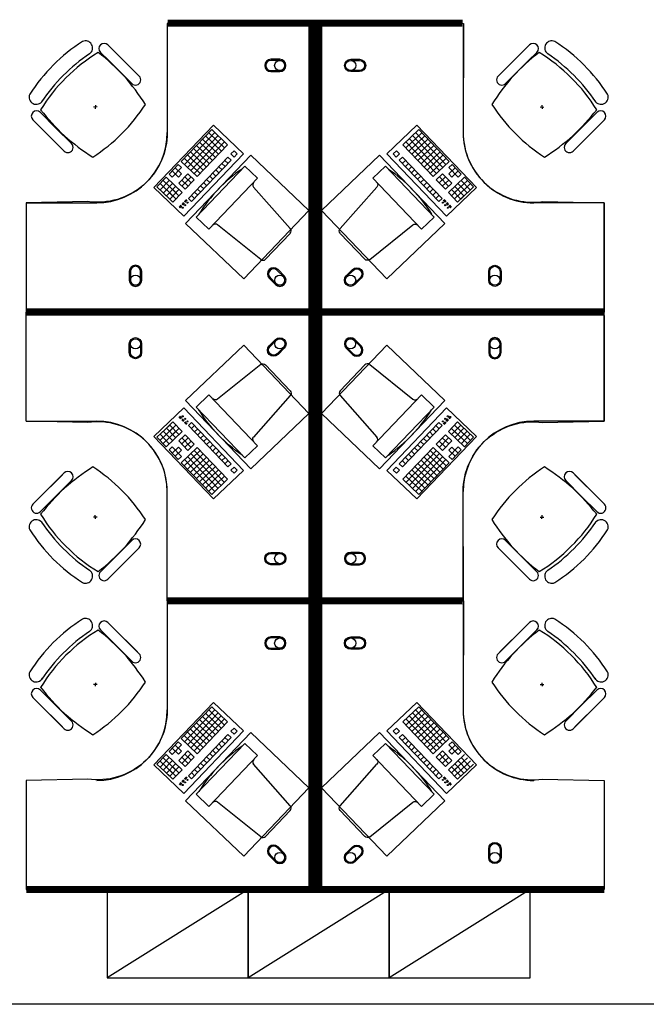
# Model space of a CAD drawing. Header units: millimetres. Extents: x -312551 to 250764, y -35891 to 59426.
# Tile 297 of 316: x 127524 to 131078, y 44009 to 49600. Entities that reach past the tile are written whole.
import ezdxf

# ---------------------------------------------------------------- set-up
doc = ezdxf.new("R2010")
doc.units = ezdxf.units.MM
doc.header["$LTSCALE"] = 2.5
for name, color, linetype in [('FO-00 - FURN$0$FURNITURE', 22, 'Continuous'), ('FO-00 - FURN$0$SP-01$0$FIT-OUT$0$FURNITURE', 22, 'Continuous'), ('NF-GRIDS', 252, 'Continuous')]:
    doc.layers.add(name, color=color, linetype=linetype)

# ---------------------------------------------------------------- blocks, each defined once
blk = doc.blocks.new('FO-00 - FURN$0$SP-01$0$FIT-OUT$0$PC')
at = {"layer": 'FO-00 - FURN$0$SP-01$0$FIT-OUT$0$FURNITURE', "linetype": 'Continuous'}
for p, q in [((241.8, -93.1), (98, -236.8)), ((268.8, -92), (509.4, -294.6)), ((96.9, -263.9), (299.5, -504.5))]:
    blk.add_line(p, q, dxfattribs=at)
blk.add_lwpolyline([(276, -553.9), (346.7, -624.6), (629.5, -341.8), (558.8, -271)], close=True, dxfattribs=at)
for centre, radius, start, end in [((255.9, -107.2), 20, 49.8991, 135), ((112.2, -251), 20, 135, 220.1009), ((522.3, -279.3), 20, 229.8991, 315), ((-109.9, 114.8), 864, 303.1779, 326.8221), ((284.2, -517.4), 20, 315, 40.1009)]:
    blk.add_arc(centre, radius, start, end, dxfattribs=at)
blk = doc.blocks.new('FO-00 - FURN$0$cab-800')
at = {"layer": 'FO-00 - FURN$0$FURNITURE', "color": 9}
blk.add_line((0, 0), (800, 500), dxfattribs=at)
at = {"layer": 'FO-00 - FURN$0$FURNITURE'}
blk.add_lwpolyline([(0, 0), (800, 0), (800, 500), (0, 500)], close=True, dxfattribs=at)
blk = doc.blocks.new('A$C460568ED')
at = {"layer": 'FO-00 - FURN$0$FURNITURE', "rotation": 177.6335556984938}
for p in [(820, 565.6), (1619.3, 532.6), (2418.6, 499.6)]:
    blk.add_blockref('FO-00 - FURN$0$cab-800', p, dxfattribs=at)

msp = doc.modelspace()

# ---------------------------------------------------------------- linework, layer by layer
at = {"layer": 'FO-00 - FURN$0$FURNITURE'}
for p, q in [((128360.5, 49560.5, 0), (128360.5, 48960.5, 0)), ((130039.5, 49560.5, 0), (130039.5, 48960.5, 0)), ((128024.1, 49457.3, 0), (128112.7, 49368.7, 0)), ((128191.6, 49289.8, 0), (128050.1, 49431.2, 0)), ((130247.5, 49289.8, 0), (130388.9, 49431.2, 0)), ((130414.9, 49457.3, 0), (130326.3, 49368.7, 0)), ((127920.1, 49406.9, 0), (127920.2, 49406.8, 0)), ((127981.7, 49414.8, 0), (128070.3, 49326.2, 0)), ((128149.1, 49247.4, 0), (128007.7, 49388.8, 0)), ((128201.3, 49280.1, 0), (128112.7, 49368.7, 0)), ((130237.7, 49280.1, 0), (130326.3, 49368.7, 0)), ((130289.9, 49247.4, 0), (130431.3, 49388.8, 0)), ((130457.4, 49414.8, 0), (130368.8, 49326.2, 0)), ((130518.9, 49406.9, 0), (130518.8, 49406.8, 0)), ((128158.9, 49237.6, 0), (128070.3, 49326.2, 0)), ((130280.2, 49237.6, 0), (130368.8, 49326.2, 0)), ((127962.6, 49105.4, 0), (127942.7, 49104.4, 0)), ((127953.2, 49114.9, 0), (127952.2, 49094.9, 0)), ((130476.4, 49105.4, 0), (130496.4, 49104.4, 0)), ((130485.9, 49114.9, 0), (130486.9, 49094.9, 0)), ((127640.7, 49073.9, 0), (127729.3, 48985.3, 0)), ((130798.3, 49073.9, 0), (130709.7, 48985.3, 0)), ((127598.3, 49031.5, 0), (127686.9, 48942.9, 0)), ((127765.8, 48864, 0), (127624.3, 49005.4, 0)), ((127817.9, 48896.7, 0), (127729.3, 48985.3, 0)), ((128284.6, 48647.2, 0), (128622.9, 49001.7, 0)), ((128612.9, 48976.8, 0), (128440.3, 48795.9, 0)), ((128612.9, 48976.8, 0), (128703.3, 48890.5, 0)), ((128612.9, 48976.8, 0), (128703.3, 48890.5, 0)), ((128612.9, 48976.8, 0), (128703.3, 48890.5, 0)), ((128622.9, 49001.7, 0), (128792.9, 48839.5, 0)), ((128622.9, 49001.7, 0), (128792.9, 48839.5, 0)), ((128622.9, 49001.7, 0), (128792.9, 48839.5, 0)), ((129777.1, 49001.7, 0), (129607.1, 48839.5, 0)), ((129777.1, 49001.7, 0), (129607.1, 48839.5, 0)), ((129777.1, 49001.7, 0), (129607.1, 48839.5, 0)), ((129787.2, 48976.8, 0), (129696.7, 48890.5, 0)), ((129787.2, 48976.8, 0), (129696.7, 48890.5, 0)), ((129787.2, 48976.8, 0), (129696.7, 48890.5, 0)), ((130115.4, 48647.2, 0), (129777.1, 49001.7, 0)), ((129787.2, 48976.8, 0), (129959.8, 48795.9, 0)), ((130621.1, 48896.7, 0), (130709.7, 48985.3, 0)), ((130673.3, 48864, 0), (130814.7, 49005.4, 0)), ((130840.7, 49031.5, 0), (130752.1, 48942.9, 0)), ((127775.5, 48854.3, 0), (127686.9, 48942.9, 0)), ((128630.9, 48959.5, 0), (128458.4, 48778.6, 0)), ((128649, 48942.2, 0), (128476.4, 48761.4, 0)), ((128667.1, 48925, 0), (128494.5, 48744.1, 0)), ((128561.1, 48922.5, 0), (128651.5, 48836.2, 0)), ((128578.3, 48940.6, 0), (128668.8, 48854.3, 0)), ((128595.6, 48958.7, 0), (128686, 48872.4, 0)), ((129804.4, 48958.7, 0), (129714, 48872.4, 0)), ((129821.7, 48940.6, 0), (129731.2, 48854.3, 0)), ((129732.9, 48925, 0), (129905.5, 48744.1, 0)), ((129838.9, 48922.5, 0), (129748.5, 48836.2, 0)), ((129751, 48942.2, 0), (129923.6, 48761.4, 0)), ((129769.1, 48959.5, 0), (129941.7, 48778.6, 0)), ((130663.5, 48854.3, 0), (130752.1, 48942.9, 0)), ((128509.3, 48868.2, 0), (128599.7, 48781.9, 0)), ((128685.2, 48907.7, 0), (128512.6, 48726.9, 0)), ((128526.6, 48886.3, 0), (128617, 48800, 0)), ((128703.3, 48890.5, 0), (128530.7, 48709.6, 0)), ((128543.8, 48904.4, 0), (128634.3, 48818.1, 0)), ((129696.7, 48890.5, 0), (129869.3, 48709.6, 0)), ((129714.8, 48907.7, 0), (129887.4, 48726.9, 0)), ((129856.2, 48904.4, 0), (129765.8, 48818.1, 0)), ((129873.5, 48886.3, 0), (129783, 48800, 0)), ((129890.7, 48868.2, 0), (129800.3, 48781.9, 0)), ((128792.9, 48839.5, 0), (128454.6, 48485, 0)), ((128457.5, 48814, 0), (128548, 48727.7, 0)), ((128474.8, 48832.1, 0), (128565.2, 48745.8, 0)), ((128704.9, 48819.8, 0), (128480.6, 48584.6, 0)), ((128492, 48850.1, 0), (128582.5, 48763.9, 0)), ((128704.9, 48819.8, 0), (128723, 48802.5, 0)), ((128739.5, 48855.9, 0), (128722.2, 48837.9, 0)), ((128722.2, 48837.9, 0), (128740.3, 48820.6, 0)), ((128739.5, 48855.9, 0), (128757.6, 48838.7, 0)), ((128739.5, 48855.9, 0), (128757.6, 48838.7, 0)), ((128739.5, 48855.9, 0), (128757.6, 48838.7, 0)), ((128757.6, 48838.7, 0), (128740.3, 48820.6, 0)), ((129607.1, 48839.5, 0), (129945.4, 48485, 0)), ((129660.6, 48855.9, 0), (129642.5, 48838.7, 0)), ((129660.6, 48855.9, 0), (129642.5, 48838.7, 0)), ((129660.6, 48855.9, 0), (129642.5, 48838.7, 0)), ((129642.5, 48838.7, 0), (129659.7, 48820.6, 0)), ((129677.8, 48837.9, 0), (129659.7, 48820.6, 0)), ((129660.6, 48855.9, 0), (129677.8, 48837.9, 0)), ((129695.1, 48819.8, 0), (129677, 48802.5, 0)), ((129695.1, 48819.8, 0), (129919.4, 48584.6, 0)), ((129908, 48850.1, 0), (129817.5, 48763.9, 0)), ((129925.2, 48832.1, 0), (129834.8, 48745.8, 0)), ((129942.5, 48814, 0), (129852.1, 48727.7, 0)), ((128423, 48777.8, 0), (128371.2, 48723.5, 0)), ((128441.1, 48760.5, 0), (128389.3, 48706.3, 0)), ((128405.7, 48759.7, 0), (128441.9, 48725.2, 0)), ((128423, 48777.8, 0), (128441.1, 48760.5, 0)), ((128440.3, 48795.9, 0), (128530.7, 48709.6, 0)), ((128723, 48802.5, 0), (128498.7, 48567.4, 0)), ((128653.2, 48765.5, 0), (128671.3, 48748.2, 0)), ((128670.4, 48783.6, 0), (128688.5, 48766.3, 0)), ((128687.7, 48801.7, 0), (128705.8, 48784.4, 0)), ((129677, 48802.5, 0), (129901.4, 48567.4, 0)), ((129712.3, 48801.7, 0), (129694.2, 48784.4, 0)), ((129729.6, 48783.6, 0), (129711.5, 48766.3, 0)), ((129746.8, 48765.5, 0), (129728.8, 48748.2, 0)), ((129959.8, 48795.9, 0), (129869.3, 48709.6, 0)), ((129994.3, 48759.7, 0), (129958.1, 48725.2, 0)), ((129977, 48777.8, 0), (129958.9, 48760.5, 0)), ((129958.9, 48760.5, 0), (130010.7, 48706.3, 0)), ((129977, 48777.8, 0), (130028.8, 48723.5, 0)), ((128354, 48705.5, 0), (128302.2, 48651.2, 0)), ((128354, 48705.5, 0), (128444.4, 48619.2, 0)), ((128371.2, 48723.5, 0), (128389.3, 48706.3, 0)), ((128388.5, 48741.6, 0), (128424.7, 48707.1, 0)), ((128441.9, 48725.2, 0), (128424.7, 48707.1, 0)), ((128477.3, 48726, 0), (128425.5, 48671.8, 0)), ((128495.4, 48708.8, 0), (128443.6, 48654.5, 0)), ((128460, 48707.9, 0), (128496.2, 48673.4, 0)), ((128477.3, 48726, 0), (128513.4, 48691.5, 0)), ((128601.4, 48711.2, 0), (128619.5, 48694, 0)), ((128618.6, 48729.3, 0), (128636.7, 48712.1, 0)), ((128635.9, 48747.4, 0), (128654, 48730.2, 0)), ((129764.1, 48747.4, 0), (129746, 48730.2, 0)), ((129781.4, 48729.3, 0), (129763.3, 48712.1, 0)), ((129798.6, 48711.2, 0), (129780.5, 48694, 0)), ((129922.8, 48726, 0), (129886.6, 48691.5, 0)), ((129940, 48707.9, 0), (129903.8, 48673.4, 0)), ((129904.7, 48708.8, 0), (129956.4, 48654.5, 0)), ((129922.8, 48726, 0), (129974.5, 48671.8, 0)), ((130046, 48705.5, 0), (129955.6, 48619.2, 0)), ((129958.1, 48725.2, 0), (129975.4, 48707.1, 0)), ((130011.5, 48741.6, 0), (129975.4, 48707.1, 0)), ((130028.8, 48723.5, 0), (130010.7, 48706.3, 0)), ((130046, 48705.5, 0), (130097.8, 48651.2, 0)), ((128454.6, 48485, 0), (128284.6, 48647.2, 0)), ((128302.2, 48651.2, 0), (128374.5, 48582.2, 0)), ((128319.5, 48669.3, 0), (128391.8, 48600.2, 0)), ((128372.1, 48688.2, 0), (128320.3, 48633.9, 0)), ((128336.7, 48687.4, 0), (128409.1, 48618.3, 0)), ((128390.1, 48670.9, 0), (128338.4, 48616.7, 0)), ((128408.2, 48653.7, 0), (128356.5, 48599.4, 0)), ((128408.2, 48653.7, 0), (128356.5, 48599.4, 0)), ((128425.5, 48671.8, 0), (128461.7, 48637.2, 0)), ((128442.7, 48689.9, 0), (128478.9, 48655.3, 0)), ((128513.4, 48691.5, 0), (128461.7, 48637.2, 0)), ((128549.6, 48657, 0), (128567.7, 48639.7, 0)), ((128566.9, 48675.1, 0), (128585, 48657.8, 0)), ((128584.1, 48693.2, 0), (128602.2, 48675.9, 0)), ((129815.9, 48693.2, 0), (129797.8, 48675.9, 0)), ((129833.1, 48675.1, 0), (129815.1, 48657.8, 0)), ((129850.4, 48657, 0), (129832.3, 48639.7, 0)), ((129886.6, 48691.5, 0), (129938.4, 48637.2, 0)), ((129957.3, 48689.9, 0), (129921.1, 48655.3, 0)), ((129974.5, 48671.8, 0), (129938.4, 48637.2, 0)), ((129945.4, 48485, 0), (130115.4, 48647.2, 0)), ((130063.3, 48687.4, 0), (129991, 48618.3, 0)), ((129991.8, 48653.7, 0), (130043.6, 48599.4, 0)), ((129991.8, 48653.7, 0), (130043.6, 48599.4, 0)), ((130080.6, 48669.3, 0), (130008.2, 48600.2, 0)), ((130009.9, 48670.9, 0), (130061.7, 48616.7, 0)), ((130097.8, 48651.2, 0), (130025.5, 48582.2, 0)), ((130028, 48688.2, 0), (130079.7, 48633.9, 0)), ((128356.5, 48599.4, 0), (128392.6, 48564.9, 0)), ((128373.7, 48617.5, 0), (128409.9, 48583, 0)), ((128426.3, 48636.4, 0), (128374.5, 48582.2, 0)), ((128426.3, 48636.4, 0), (128374.5, 48582.2, 0)), ((128391, 48635.6, 0), (128427.1, 48601.1, 0)), ((128444.4, 48619.2, 0), (128392.6, 48564.9, 0)), ((128497.8, 48602.7, 0), (128515.9, 48585.5, 0)), ((128515.1, 48620.8, 0), (128533.2, 48603.6, 0)), ((128532.4, 48638.9, 0), (128550.4, 48621.6, 0)), ((129867.7, 48638.9, 0), (129849.6, 48621.6, 0)), ((129884.9, 48620.8, 0), (129866.8, 48603.6, 0)), ((129902.2, 48602.7, 0), (129884.1, 48585.5, 0)), ((129955.6, 48619.2, 0), (130007.4, 48564.9, 0)), ((130009, 48635.6, 0), (129972.9, 48601.1, 0)), ((129973.7, 48636.4, 0), (130025.5, 48582.2, 0)), ((129973.7, 48636.4, 0), (130025.5, 48582.2, 0)), ((130026.3, 48617.5, 0), (129990.1, 48583, 0)), ((130043.6, 48599.4, 0), (130007.4, 48564.9, 0)), ((127560.5, 48560.5, 0), (127960.5, 48560.5, 0)), ((128438.3, 48546.6, 0), (128427.9, 48535.6, 0)), ((128439.8, 48545.2, 0), (128429.3, 48534.2, 0)), ((128441.2, 48543.8, 0), (128430.8, 48532.9, 0)), ((128442.7, 48542.4, 0), (128432.2, 48531.5, 0)), ((128452.9, 48561.9, 0), (128443.3, 48551.8, 0)), ((128454.4, 48560.5, 0), (128444.8, 48550.4, 0)), ((128455.8, 48559.1, 0), (128446.2, 48549, 0)), ((128457.3, 48557.7, 0), (128447.7, 48547.7, 0)), ((128468.9, 48578.9, 0), (128457.9, 48567.4, 0)), ((128470.4, 48577.6, 0), (128459.4, 48566, 0)), ((128471.8, 48576.2, 0), (128460.8, 48564.7, 0)), ((128473.3, 48574.8, 0), (128462.3, 48563.3, 0)), ((128480.6, 48584.6, 0), (128498.7, 48567.4, 0)), ((129919.4, 48584.6, 0), (129901.4, 48567.4, 0)), ((129926.7, 48574.8, 0), (129937.7, 48563.3, 0)), ((129928.2, 48576.2, 0), (129939.2, 48564.7, 0)), ((129929.6, 48577.6, 0), (129940.6, 48566, 0)), ((129931.1, 48578.9, 0), (129942.1, 48567.4, 0)), ((129942.7, 48557.7, 0), (129952.3, 48547.7, 0)), ((129944.2, 48559.1, 0), (129953.8, 48549, 0)), ((129945.6, 48560.5, 0), (129955.2, 48550.4, 0)), ((129947.1, 48561.9, 0), (129956.7, 48551.8, 0)), ((129957.3, 48542.4, 0), (129967.8, 48531.5, 0)), ((129958.8, 48543.8, 0), (129969.2, 48532.9, 0)), ((129960.2, 48545.2, 0), (129970.7, 48534.2, 0)), ((129961.7, 48546.6, 0), (129972.1, 48535.6, 0)), ((130839.5, 48560.5, 0), (130439.5, 48560.5, 0)), ((130839.5, 47960.5, 0), (130839.5, 48560.5, 0)), ((130839.5, 47920.5, 0), (130839.5, 47320.5, 0)), ((128454.6, 47395.9, 0), (128284.6, 47233.7, 0)), ((128792.9, 47041.4, 0), (128454.6, 47395.9, 0)), ((129607.1, 47041.4, 0), (129945.4, 47395.9, 0)), ((129945.4, 47395.9, 0), (130115.4, 47233.7, 0)), ((127560.4, 47320.5, 0), (127960.4, 47320.5, 0)), ((128356.4, 47281.5, 0), (128392.6, 47316, 0)), ((128444.4, 47261.8, 0), (128392.6, 47316, 0)), ((128438.3, 47334.4, 0), (128427.9, 47345.3, 0)), ((128439.8, 47335.7, 0), (128429.3, 47346.7, 0)), ((128441.2, 47337.1, 0), (128430.8, 47348.1, 0)), ((128442.7, 47338.5, 0), (128432.2, 47349.5, 0)), ((128452.9, 47319.1, 0), (128443.3, 47329.1, 0)), ((128454.4, 47320.5, 0), (128444.8, 47330.5, 0)), ((128455.8, 47321.8, 0), (128446.2, 47331.9, 0)), ((128457.3, 47323.2, 0), (128447.7, 47333.3, 0)), ((128468.9, 47302, 0), (128457.9, 47313.5, 0)), ((128470.4, 47303.4, 0), (128459.3, 47314.9, 0)), ((128471.8, 47304.7, 0), (128460.8, 47316.3, 0)), ((128473.2, 47306.1, 0), (128462.2, 47317.7, 0)), ((128480.5, 47296.3, 0), (128498.6, 47313.6, 0)), ((128723, 47078.4, 0), (128498.6, 47313.6, 0)), ((129677, 47078.4, 0), (129901.3, 47313.6, 0)), ((129919.4, 47296.3, 0), (129901.3, 47313.6, 0)), ((129926.7, 47306.1, 0), (129937.7, 47317.7, 0)), ((129928.2, 47304.7, 0), (129939.2, 47316.3, 0)), ((129929.6, 47303.4, 0), (129940.6, 47314.9, 0)), ((129931.1, 47302, 0), (129942.1, 47313.5, 0)), ((129942.7, 47323.2, 0), (129952.3, 47333.3, 0)), ((129944.2, 47321.8, 0), (129953.8, 47331.9, 0)), ((129945.6, 47320.5, 0), (129955.2, 47330.5, 0)), ((129947, 47319.1, 0), (129956.6, 47329.1, 0)), ((129955.6, 47261.8, 0), (130007.4, 47316, 0)), ((129957.3, 47338.5, 0), (129967.8, 47349.5, 0)), ((129958.7, 47337.1, 0), (129969.2, 47348.1, 0)), ((129960.2, 47335.7, 0), (129970.7, 47346.7, 0)), ((129961.6, 47334.4, 0), (129972.1, 47345.3, 0)), ((130043.5, 47281.5, 0), (130007.4, 47316, 0)), ((130839.5, 47320.5, 0), (130439.5, 47320.5, 0)), ((128302.2, 47229.7, 0), (128374.5, 47298.8, 0)), ((128319.4, 47211.7, 0), (128391.8, 47280.7, 0)), ((128372, 47192.7, 0), (128320.3, 47247, 0)), ((128336.7, 47193.6, 0), (128409, 47262.6, 0)), ((128390.1, 47210, 0), (128338.3, 47264.3, 0)), ((128353.9, 47175.5, 0), (128444.4, 47261.8, 0)), ((128408.2, 47227.3, 0), (128356.4, 47281.5, 0)), ((128408.2, 47227.3, 0), (128356.4, 47281.5, 0)), ((128373.7, 47263.4, 0), (128409.9, 47297.9, 0)), ((128426.3, 47244.5, 0), (128374.5, 47298.8, 0)), ((128426.3, 47244.5, 0), (128374.5, 47298.8, 0)), ((128390.9, 47245.3, 0), (128427.1, 47279.9, 0)), ((128425.5, 47209.2, 0), (128461.6, 47243.7, 0)), ((128513.4, 47189.4, 0), (128461.6, 47243.7, 0)), ((128704.9, 47061.2, 0), (128480.5, 47296.3, 0)), ((128497.8, 47278.2, 0), (128515.9, 47295.5, 0)), ((128515.1, 47260.1, 0), (128533.2, 47277.4, 0)), ((128532.3, 47242, 0), (128550.4, 47259.3, 0)), ((129695, 47061.2, 0), (129919.4, 47296.3, 0)), ((129867.6, 47242, 0), (129849.6, 47259.3, 0)), ((129884.9, 47260.1, 0), (129866.8, 47277.4, 0)), ((129902.2, 47278.2, 0), (129884.1, 47295.5, 0)), ((129886.6, 47189.4, 0), (129938.3, 47243.7, 0)), ((129974.5, 47209.2, 0), (129938.3, 47243.7, 0)), ((130046, 47175.5, 0), (129955.6, 47261.8, 0)), ((130009, 47245.3, 0), (129972.8, 47279.9, 0)), ((129973.7, 47244.5, 0), (130025.5, 47298.8, 0)), ((129973.7, 47244.5, 0), (130025.5, 47298.8, 0)), ((130026.3, 47263.4, 0), (129990.1, 47297.9, 0)), ((130063.3, 47193.6, 0), (129990.9, 47262.6, 0)), ((129991.8, 47227.3, 0), (130043.5, 47281.5, 0)), ((129991.8, 47227.3, 0), (130043.5, 47281.5, 0)), ((130080.5, 47211.7, 0), (130008.2, 47280.7, 0)), ((130009.8, 47210, 0), (130061.6, 47264.3, 0)), ((130097.8, 47229.7, 0), (130025.5, 47298.8, 0)), ((130027.9, 47192.7, 0), (130079.7, 47247, 0)), ((128284.6, 47233.7, 0), (128622.9, 46879.2, 0)), ((128353.9, 47175.5, 0), (128302.2, 47229.7, 0)), ((128477.2, 47154.9, 0), (128425.5, 47209.2, 0)), ((128442.7, 47191.1, 0), (128478.9, 47225.6, 0)), ((128495.3, 47172.2, 0), (128443.5, 47226.4, 0)), ((128460, 47173, 0), (128496.2, 47207.5, 0)), ((128477.2, 47154.9, 0), (128513.4, 47189.4, 0)), ((128549.6, 47223.9, 0), (128567.7, 47241.2, 0)), ((128566.8, 47205.9, 0), (128584.9, 47223.1, 0)), ((128584.1, 47187.8, 0), (128602.2, 47205, 0)), ((130115.4, 47233.7, 0), (129777.1, 46879.2, 0)), ((129815.9, 47187.8, 0), (129797.8, 47205, 0)), ((129833.1, 47205.9, 0), (129815, 47223.1, 0)), ((129850.4, 47223.9, 0), (129832.3, 47241.2, 0)), ((129922.7, 47154.9, 0), (129886.6, 47189.4, 0)), ((129940, 47173, 0), (129903.8, 47207.5, 0)), ((129904.6, 47172.2, 0), (129956.4, 47226.4, 0)), ((129957.2, 47191.1, 0), (129921.1, 47225.6, 0)), ((129922.7, 47154.9, 0), (129974.5, 47209.2, 0)), ((130046, 47175.5, 0), (130097.8, 47229.7, 0)), ((128371.2, 47157.4, 0), (128389.3, 47174.7, 0)), ((128423, 47103.1, 0), (128371.2, 47157.4, 0)), ((128388.5, 47139.3, 0), (128424.6, 47173.8, 0)), ((128441.1, 47120.4, 0), (128389.3, 47174.7, 0)), ((128405.7, 47121.2, 0), (128441.9, 47155.7, 0)), ((128441.9, 47155.7, 0), (128424.6, 47173.8, 0)), ((128440.2, 47085, 0), (128530.7, 47171.3, 0)), ((128457.5, 47067, 0), (128547.9, 47153.3, 0)), ((128474.8, 47048.9, 0), (128565.2, 47135.2, 0)), ((128667.1, 46956, 0), (128494.5, 47136.8, 0)), ((128685.2, 46973.2, 0), (128512.6, 47154.1, 0)), ((128703.3, 46990.5, 0), (128530.7, 47171.3, 0)), ((128601.4, 47169.7, 0), (128619.4, 47186.9, 0)), ((128618.6, 47151.6, 0), (128636.7, 47168.9, 0)), ((128635.9, 47133.5, 0), (128654, 47150.8, 0)), ((128653.1, 47115.4, 0), (128671.2, 47132.7, 0)), ((129696.7, 46990.5, 0), (129869.3, 47171.3, 0)), ((129714.8, 46973.2, 0), (129887.4, 47154.1, 0)), ((129746.8, 47115.4, 0), (129728.7, 47132.7, 0)), ((129732.9, 46956, 0), (129905.5, 47136.8, 0)), ((129764.1, 47133.5, 0), (129746, 47150.8, 0)), ((129781.3, 47151.6, 0), (129763.3, 47168.9, 0)), ((129798.6, 47169.7, 0), (129780.5, 47186.9, 0)), ((129925.2, 47048.9, 0), (129834.8, 47135.2, 0)), ((129942.5, 47067, 0), (129852, 47153.3, 0)), ((129959.7, 47085, 0), (129869.3, 47171.3, 0)), ((129958.1, 47155.7, 0), (129975.3, 47173.8, 0)), ((129994.2, 47121.2, 0), (129958.1, 47155.7, 0)), ((129958.9, 47120.4, 0), (130010.7, 47174.7, 0)), ((130011.5, 47139.3, 0), (129975.3, 47173.8, 0)), ((129977, 47103.1, 0), (130028.8, 47157.4, 0)), ((130028.8, 47157.4, 0), (130010.7, 47174.7, 0)), ((128423, 47103.1, 0), (128441.1, 47120.4, 0)), ((128612.8, 46904.2, 0), (128440.2, 47085, 0)), ((128630.9, 46921.4, 0), (128458.3, 47102.3, 0)), ((128649, 46938.7, 0), (128476.4, 47119.6, 0)), ((128492, 47030.8, 0), (128582.4, 47117.1, 0)), ((128509.3, 47012.7, 0), (128599.7, 47099, 0)), ((128526.5, 46994.6, 0), (128617, 47080.9, 0)), ((128670.4, 47097.3, 0), (128688.5, 47114.6, 0)), ((128687.7, 47079.3, 0), (128705.7, 47096.5, 0)), ((128704.9, 47061.2, 0), (128723, 47078.4, 0)), ((129695, 47061.2, 0), (129677, 47078.4, 0)), ((129712.3, 47079.3, 0), (129694.2, 47096.5, 0)), ((129729.6, 47097.3, 0), (129711.5, 47114.6, 0)), ((129751, 46938.7, 0), (129923.5, 47119.6, 0)), ((129769, 46921.4, 0), (129941.6, 47102.3, 0)), ((129873.4, 46994.6, 0), (129783, 47080.9, 0)), ((129787.1, 46904.2, 0), (129959.7, 47085, 0)), ((129890.7, 47012.7, 0), (129800.3, 47099, 0)), ((129907.9, 47030.8, 0), (129817.5, 47117.1, 0)), ((129977, 47103.1, 0), (129958.9, 47120.4, 0)), ((127775.5, 47026.7, 0), (127686.9, 46938.1, 0)), ((128543.8, 46976.5, 0), (128634.2, 47062.8, 0)), ((128561.1, 46958.4, 0), (128651.5, 47044.7, 0)), ((128578.3, 46940.4, 0), (128668.7, 47026.7, 0)), ((128622.9, 46879.2, 0), (128792.9, 47041.4, 0)), ((128622.9, 46879.2, 0), (128792.9, 47041.4, 0)), ((128622.9, 46879.2, 0), (128792.9, 47041.4, 0)), ((128722.2, 47043.1, 0), (128740.3, 47060.3, 0)), ((128739.4, 47025, 0), (128722.2, 47043.1, 0)), ((128739.4, 47025, 0), (128757.5, 47042.3, 0)), ((128739.4, 47025, 0), (128757.5, 47042.3, 0)), ((128739.4, 47025, 0), (128757.5, 47042.3, 0)), ((128757.5, 47042.3, 0), (128740.3, 47060.3, 0)), ((129777.1, 46879.2, 0), (129607.1, 47041.4, 0)), ((129777.1, 46879.2, 0), (129607.1, 47041.4, 0)), ((129777.1, 46879.2, 0), (129607.1, 47041.4, 0)), ((129642.4, 47042.3, 0), (129659.7, 47060.3, 0)), ((129660.5, 47025, 0), (129642.4, 47042.3, 0)), ((129660.5, 47025, 0), (129642.4, 47042.3, 0)), ((129660.5, 47025, 0), (129642.4, 47042.3, 0)), ((129677.8, 47043.1, 0), (129659.7, 47060.3, 0)), ((129660.5, 47025, 0), (129677.8, 47043.1, 0)), ((129821.6, 46940.4, 0), (129731.2, 47026.7, 0)), ((129838.9, 46958.4, 0), (129748.5, 47044.7, 0)), ((129856.2, 46976.5, 0), (129765.7, 47062.8, 0)), ((130663.5, 47026.7, 0), (130752.1, 46938.1, 0)), ((127765.8, 47016.9, 0), (127624.3, 46875.5, 0)), ((127817.9, 46984.2, 0), (127729.3, 46895.6, 0)), ((128595.6, 46922.3, 0), (128686, 47008.6, 0)), ((128612.8, 46904.2, 0), (128703.3, 46990.5, 0)), ((128612.8, 46904.2, 0), (128703.3, 46990.5, 0)), ((128612.8, 46904.2, 0), (128703.3, 46990.5, 0)), ((129787.1, 46904.2, 0), (129696.7, 46990.5, 0)), ((129787.1, 46904.2, 0), (129696.7, 46990.5, 0)), ((129787.1, 46904.2, 0), (129696.7, 46990.5, 0)), ((129804.4, 46922.3, 0), (129714, 47008.6, 0)), ((130621.1, 46984.2, 0), (130709.7, 46895.6, 0)), ((130673.3, 47016.9, 0), (130814.7, 46875.5, 0)), ((127598.3, 46849.5, 0), (127686.9, 46938.1, 0)), ((128360.4, 46320.5, 0), (128360.4, 46920.5, 0)), ((130039.5, 46320.5, 0), (130039.5, 46920.5, 0)), ((130840.7, 46849.5, 0), (130752.1, 46938.1, 0)), ((127640.7, 46807, 0), (127729.3, 46895.6, 0)), ((130798.3, 46807, 0), (130709.7, 46895.6, 0)), ((127962.6, 46775.5, 0), (127942.7, 46776.5, 0)), ((127953.2, 46766, 0), (127952.2, 46786, 0)), ((130476.4, 46775.5, 0), (130496.4, 46776.5, 0)), ((130485.9, 46766, 0), (130486.9, 46786, 0)), ((128149.1, 46633.6, 0), (128007.7, 46492.1, 0)), ((128158.9, 46643.3, 0), (128070.3, 46554.7, 0)), ((130280.2, 46643.3, 0), (130368.8, 46554.7, 0)), ((130289.9, 46633.6, 0), (130431.3, 46492.1, 0)), ((128191.6, 46591.1, 0), (128050.1, 46449.7, 0)), ((128201.3, 46600.9, 0), (128112.7, 46512.3, 0)), ((130237.7, 46600.9, 0), (130326.3, 46512.3, 0)), ((130247.5, 46591.1, 0), (130388.9, 46449.7, 0)), ((127981.7, 46466.1, 0), (128070.3, 46554.7, 0)), ((130457.4, 46466.1, 0), (130368.8, 46554.7, 0)), ((127920.1, 46474, 0), (127920.2, 46474.2, 0)), ((128024.1, 46423.7, 0), (128112.7, 46512.3, 0)), ((130414.9, 46423.7, 0), (130326.3, 46512.3, 0)), ((130518.9, 46474, 0), (130518.8, 46474.2, 0)), ((128360.4, 46280.7, 0), (128360.4, 45680.7, 0)), ((130039.5, 46280.7, 0), (130039.5, 45680.7, 0)), ((127920.1, 46127.1, 0), (127920.2, 46127, 0)), ((127981.7, 46135, 0), (128070.3, 46046.4, 0)), ((128024.1, 46177.5, 0), (128112.7, 46088.9, 0)), ((128191.6, 46010, 0), (128050.1, 46151.4, 0)), ((130247.5, 46010, 0), (130388.9, 46151.4, 0)), ((130414.9, 46177.5, 0), (130326.3, 46088.9, 0)), ((130457.4, 46135, 0), (130368.8, 46046.4, 0)), ((130518.9, 46127.1, 0), (130518.8, 46127, 0)), ((128149.1, 45967.6, 0), (128007.7, 46109, 0)), ((128201.3, 46000.3, 0), (128112.7, 46088.9, 0)), ((130237.7, 46000.3, 0), (130326.3, 46088.9, 0)), ((130289.9, 45967.6, 0), (130431.3, 46109, 0)), ((128158.9, 45957.8, 0), (128070.3, 46046.4, 0)), ((130280.2, 45957.8, 0), (130368.8, 46046.4, 0)), ((127640.7, 45794.1, 0), (127729.3, 45705.5, 0)), ((127962.6, 45825.6, 0), (127942.7, 45824.6, 0)), ((127953.2, 45835.1, 0), (127952.2, 45815.1, 0)), ((130476.4, 45825.6, 0), (130496.4, 45824.6, 0)), ((130485.9, 45835.1, 0), (130486.9, 45815.1, 0)), ((130798.3, 45794.1, 0), (130709.7, 45705.5, 0)), ((127598.3, 45751.7, 0), (127686.9, 45663.1, 0)), ((130840.7, 45751.7, 0), (130752.1, 45663.1, 0)), ((127765.8, 45584.2, 0), (127624.3, 45725.6, 0)), ((127817.9, 45616.9, 0), (127729.3, 45705.5, 0)), ((128284.6, 45369.4, 0), (128622.9, 45723.9, 0)), ((128612.8, 45698.9, 0), (128440.2, 45518, 0)), ((128630.9, 45681.6, 0), (128458.3, 45500.7, 0)), ((128595.6, 45680.8, 0), (128686, 45594.5, 0)), ((128612.8, 45698.9, 0), (128703.3, 45612.6, 0)), ((128612.8, 45698.9, 0), (128703.3, 45612.6, 0)), ((128612.8, 45698.9, 0), (128703.3, 45612.6, 0)), ((128622.9, 45723.9, 0), (128792.9, 45561.6, 0)), ((128622.9, 45723.9, 0), (128792.9, 45561.6, 0)), ((128622.9, 45723.9, 0), (128792.9, 45561.6, 0)), ((129777.1, 45723.9, 0), (129607.1, 45561.6, 0)), ((129777.1, 45723.9, 0), (129607.1, 45561.6, 0)), ((129777.1, 45723.9, 0), (129607.1, 45561.6, 0)), ((129787.1, 45698.9, 0), (129696.7, 45612.6, 0)), ((129787.1, 45698.9, 0), (129696.7, 45612.6, 0)), ((129787.1, 45698.9, 0), (129696.7, 45612.6, 0)), ((129804.4, 45680.8, 0), (129714, 45594.5, 0)), ((129769, 45681.6, 0), (129941.6, 45500.7, 0)), ((130115.4, 45369.4, 0), (129777.1, 45723.9, 0)), ((129787.1, 45698.9, 0), (129959.7, 45518, 0)), ((130621.1, 45616.9, 0), (130709.7, 45705.5, 0)), ((130673.3, 45584.2, 0), (130814.7, 45725.6, 0)), ((127775.5, 45574.5, 0), (127686.9, 45663.1, 0)), ((128649, 45664.3, 0), (128476.4, 45483.5, 0)), ((128667.1, 45647.1, 0), (128494.5, 45466.2, 0)), ((128685.2, 45629.8, 0), (128512.6, 45449, 0)), ((128543.8, 45626.5, 0), (128634.2, 45540.2, 0)), ((128561.1, 45644.6, 0), (128651.5, 45558.3, 0)), ((128578.3, 45662.7, 0), (128668.7, 45576.4, 0)), ((129714.8, 45629.8, 0), (129887.4, 45449, 0)), ((129821.6, 45662.7, 0), (129731.2, 45576.4, 0)), ((129732.9, 45647.1, 0), (129905.5, 45466.2, 0)), ((129838.9, 45644.6, 0), (129748.5, 45558.3, 0)), ((129751, 45664.3, 0), (129923.5, 45483.5, 0)), ((129856.2, 45626.5, 0), (129765.7, 45540.2, 0)), ((130663.5, 45574.5, 0), (130752.1, 45663.1, 0)), ((128492, 45572.3, 0), (128582.4, 45486, 0)), ((128509.3, 45590.3, 0), (128599.7, 45504, 0)), ((128526.5, 45608.4, 0), (128617, 45522.1, 0)), ((128703.3, 45612.6, 0), (128530.7, 45431.7, 0)), ((128739.4, 45578, 0), (128722.2, 45560, 0)), ((128739.4, 45578, 0), (128757.5, 45560.8, 0)), ((128739.4, 45578, 0), (128757.5, 45560.8, 0)), ((128739.4, 45578, 0), (128757.5, 45560.8, 0)), ((129660.5, 45578, 0), (129642.4, 45560.8, 0)), ((129660.5, 45578, 0), (129642.4, 45560.8, 0)), ((129660.5, 45578, 0), (129642.4, 45560.8, 0)), ((129660.5, 45578, 0), (129677.8, 45560, 0)), ((129696.7, 45612.6, 0), (129869.3, 45431.7, 0)), ((129873.4, 45608.4, 0), (129783, 45522.1, 0)), ((129890.7, 45590.3, 0), (129800.3, 45504, 0)), ((129907.9, 45572.3, 0), (129817.5, 45486, 0)), ((128440.2, 45518, 0), (128530.7, 45431.7, 0)), ((128792.9, 45561.6, 0), (128454.6, 45207.1, 0)), ((128457.5, 45536.1, 0), (128547.9, 45449.8, 0)), ((128474.8, 45554.2, 0), (128565.2, 45467.9, 0)), ((128704.9, 45541.9, 0), (128480.5, 45306.7, 0)), ((128723, 45524.6, 0), (128498.6, 45289.5, 0)), ((128687.7, 45523.8, 0), (128705.7, 45506.5, 0)), ((128704.9, 45541.9, 0), (128723, 45524.6, 0)), ((128722.2, 45560, 0), (128740.3, 45542.7, 0)), ((128757.5, 45560.8, 0), (128740.3, 45542.7, 0)), ((129607.1, 45561.6, 0), (129945.4, 45207.1, 0)), ((129642.4, 45560.8, 0), (129659.7, 45542.7, 0)), ((129677.8, 45560, 0), (129659.7, 45542.7, 0)), ((129695, 45541.9, 0), (129677, 45524.6, 0)), ((129677, 45524.6, 0), (129901.3, 45289.5, 0)), ((129712.3, 45523.8, 0), (129694.2, 45506.5, 0)), ((129695, 45541.9, 0), (129919.4, 45306.7, 0)), ((129925.2, 45554.2, 0), (129834.8, 45467.9, 0)), ((129942.5, 45536.1, 0), (129852, 45449.8, 0)), ((129959.7, 45518, 0), (129869.3, 45431.7, 0)), ((128423, 45499.9, 0), (128371.2, 45445.7, 0)), ((128388.5, 45463.7, 0), (128424.6, 45429.2, 0)), ((128441.1, 45482.7, 0), (128389.3, 45428.4, 0)), ((128405.7, 45481.8, 0), (128441.9, 45447.3, 0)), ((128423, 45499.9, 0), (128441.1, 45482.7, 0)), ((128635.9, 45469.5, 0), (128654, 45452.3, 0)), ((128653.1, 45487.6, 0), (128671.2, 45470.4, 0)), ((128670.4, 45505.7, 0), (128688.5, 45488.4, 0)), ((129729.6, 45505.7, 0), (129711.5, 45488.4, 0)), ((129746.8, 45487.6, 0), (129728.7, 45470.4, 0)), ((129764.1, 45469.5, 0), (129746, 45452.3, 0)), ((129994.2, 45481.8, 0), (129958.1, 45447.3, 0)), ((129977, 45499.9, 0), (129958.9, 45482.7, 0)), ((129958.9, 45482.7, 0), (130010.7, 45428.4, 0)), ((130011.5, 45463.7, 0), (129975.3, 45429.2, 0)), ((129977, 45499.9, 0), (130028.8, 45445.7, 0)), ((128353.9, 45427.6, 0), (128302.2, 45373.3, 0)), ((128372, 45410.3, 0), (128320.3, 45356, 0)), ((128336.7, 45409.5, 0), (128409, 45340.4, 0)), ((128353.9, 45427.6, 0), (128444.4, 45341.3, 0)), ((128371.2, 45445.7, 0), (128389.3, 45428.4, 0)), ((128441.9, 45447.3, 0), (128424.6, 45429.2, 0)), ((128477.2, 45448.1, 0), (128425.5, 45393.9, 0)), ((128442.7, 45412, 0), (128478.9, 45377.4, 0)), ((128495.3, 45430.9, 0), (128443.5, 45376.6, 0)), ((128460, 45430, 0), (128496.2, 45395.5, 0)), ((128513.4, 45413.6, 0), (128461.6, 45359.4, 0)), ((128477.2, 45448.1, 0), (128513.4, 45413.6, 0)), ((128584.1, 45415.3, 0), (128602.2, 45398, 0)), ((128601.4, 45433.4, 0), (128619.4, 45416.1, 0)), ((128618.6, 45451.4, 0), (128636.7, 45434.2, 0)), ((129781.3, 45451.4, 0), (129763.3, 45434.2, 0)), ((129798.6, 45433.4, 0), (129780.5, 45416.1, 0)), ((129815.9, 45415.3, 0), (129797.8, 45398, 0)), ((129922.7, 45448.1, 0), (129886.6, 45413.6, 0)), ((129886.6, 45413.6, 0), (129938.3, 45359.4, 0)), ((129940, 45430, 0), (129903.8, 45395.5, 0)), ((129904.6, 45430.9, 0), (129956.4, 45376.6, 0)), ((129957.2, 45412, 0), (129921.1, 45377.4, 0)), ((129922.7, 45448.1, 0), (129974.5, 45393.9, 0)), ((130046, 45427.6, 0), (129955.6, 45341.3, 0)), ((129958.1, 45447.3, 0), (129975.3, 45429.2, 0)), ((130063.3, 45409.5, 0), (129990.9, 45340.4, 0)), ((130028.8, 45445.7, 0), (130010.7, 45428.4, 0)), ((130027.9, 45410.3, 0), (130079.7, 45356, 0)), ((128454.6, 45207.1, 0), (128284.6, 45369.4, 0)), ((128302.2, 45373.3, 0), (128374.5, 45304.3, 0)), ((128319.4, 45391.4, 0), (128391.8, 45322.4, 0)), ((128390.1, 45393, 0), (128338.3, 45338.8, 0)), ((128408.2, 45375.8, 0), (128356.4, 45321.5, 0)), ((128408.2, 45375.8, 0), (128356.4, 45321.5, 0)), ((128426.3, 45358.5, 0), (128374.5, 45304.3, 0)), ((128426.3, 45358.5, 0), (128374.5, 45304.3, 0)), ((128390.9, 45357.7, 0), (128427.1, 45323.2, 0)), ((128425.5, 45393.9, 0), (128461.6, 45359.4, 0)), ((128515.1, 45342.9, 0), (128533.2, 45325.7, 0)), ((128532.3, 45361, 0), (128550.4, 45343.7, 0)), ((128549.6, 45379.1, 0), (128567.7, 45361.8, 0)), ((128566.8, 45397.2, 0), (128584.9, 45379.9, 0)), ((129833.1, 45397.2, 0), (129815, 45379.9, 0)), ((129850.4, 45379.1, 0), (129832.3, 45361.8, 0)), ((129867.6, 45361, 0), (129849.6, 45343.7, 0)), ((129884.9, 45342.9, 0), (129866.8, 45325.7, 0)), ((129974.5, 45393.9, 0), (129938.3, 45359.4, 0)), ((129945.4, 45207.1, 0), (130115.4, 45369.4, 0)), ((130009, 45357.7, 0), (129972.8, 45323.2, 0)), ((129973.7, 45358.5, 0), (130025.5, 45304.3, 0)), ((129973.7, 45358.5, 0), (130025.5, 45304.3, 0)), ((129991.8, 45375.8, 0), (130043.5, 45321.5, 0)), ((129991.8, 45375.8, 0), (130043.5, 45321.5, 0)), ((130080.5, 45391.4, 0), (130008.2, 45322.4, 0)), ((130009.8, 45393, 0), (130061.6, 45338.8, 0)), ((130097.8, 45373.3, 0), (130025.5, 45304.3, 0)), ((128356.4, 45321.5, 0), (128392.6, 45287, 0)), ((128373.7, 45339.6, 0), (128409.9, 45305.1, 0)), ((128444.4, 45341.3, 0), (128392.6, 45287, 0)), ((128468.9, 45301.1, 0), (128457.9, 45289.5, 0)), ((128470.4, 45299.7, 0), (128459.3, 45288.1, 0)), ((128471.8, 45298.3, 0), (128460.8, 45286.8, 0)), ((128473.2, 45296.9, 0), (128462.2, 45285.4, 0)), ((128480.5, 45306.7, 0), (128498.6, 45289.5, 0)), ((128497.8, 45324.8, 0), (128515.9, 45307.6, 0)), ((129902.2, 45324.8, 0), (129884.1, 45307.6, 0)), ((129919.4, 45306.7, 0), (129901.3, 45289.5, 0)), ((129926.7, 45296.9, 0), (129937.7, 45285.4, 0)), ((129928.2, 45298.3, 0), (129939.2, 45286.8, 0)), ((129929.6, 45299.7, 0), (129940.6, 45288.1, 0)), ((129931.1, 45301.1, 0), (129942.1, 45289.5, 0)), ((129955.6, 45341.3, 0), (130007.4, 45287, 0)), ((130026.3, 45339.6, 0), (129990.1, 45305.1, 0)), ((130043.5, 45321.5, 0), (130007.4, 45287, 0)), ((128438.3, 45268.7, 0), (128427.9, 45257.7, 0)), ((128439.8, 45267.3, 0), (128429.3, 45256.3, 0)), ((128441.2, 45265.9, 0), (128430.8, 45255, 0)), ((128442.7, 45264.5, 0), (128432.2, 45253.6, 0)), ((128452.9, 45284, 0), (128443.3, 45273.9, 0)), ((128454.4, 45282.6, 0), (128444.8, 45272.5, 0)), ((128455.8, 45281.2, 0), (128446.2, 45271.2, 0)), ((128457.3, 45279.8, 0), (128447.7, 45269.8, 0)), ((129942.7, 45279.8, 0), (129952.3, 45269.8, 0)), ((129944.2, 45281.2, 0), (129953.8, 45271.2, 0)), ((129945.6, 45282.6, 0), (129955.2, 45272.5, 0)), ((129947, 45284, 0), (129956.6, 45273.9, 0)), ((129957.3, 45264.5, 0), (129967.8, 45253.6, 0)), ((129958.7, 45265.9, 0), (129969.2, 45255, 0)), ((129960.2, 45267.3, 0), (129970.7, 45256.3, 0)), ((129961.6, 45268.7, 0), (129972.1, 45257.7, 0))]:
    msp.add_line(p, q, dxfattribs=at)
at = {"layer": 'FO-00 - FURN$0$FURNITURE', "extrusion": (6.58823e-06, -1.6454e-07, 1)}
msp.add_line((128929.4, 46301.4), (128359.4, 46301.5, 0), dxfattribs=at)
at = {"layer": 'FO-00 - FURN$0$FURNITURE', "extrusion": (6.58823e-06, 1.6454e-07, 1)}
msp.add_line((128929.4, 46299.7), (128359.4, 46299.6, 0), dxfattribs=at)
at = {"layer": 'FO-00 - FURN$0$FURNITURE', "extrusion": (-6.58823e-06, -1.6454e-07, 1)}
msp.add_line((129470.6, 46301.4), (130040.6, 46301.5, 0), dxfattribs=at)
at = {"layer": 'FO-00 - FURN$0$FURNITURE', "extrusion": (-6.58823e-06, 1.6454e-07, 1)}
msp.add_line((129470.6, 46299.7), (130040.6, 46299.6, 0), dxfattribs=at)
at = {"layer": 'FO-00 - FURN$0$FURNITURE', "const_width": 40, "elevation": 0}
for points in [[(127560.5, 47940.5), (129180.5, 47940.5), (129180.5, 49580.4), (128362.7, 49580.4)], [(130839.5, 47940.5), (129219.5, 47940.5), (129219.5, 49580.4), (130037.3, 49580.4)], [(127560.4, 47940.5), (129180.4, 47940.5), (129180.4, 46300.6), (128362.7, 46300.6)], [(130839.5, 47940.5), (129219.5, 47940.5), (129219.5, 46300.6), (130037.3, 46300.6)], [(127560.4, 44660.7), (129180.4, 44660.7), (129180.4, 46300.6), (128362.7, 46300.6)], [(130839.5, 44660.7), (129219.5, 44660.7), (129219.5, 46300.6), (130037.3, 46300.6)]]:
    msp.add_lwpolyline(points, dxfattribs=at)
at = {"layer": 'FO-00 - FURN$0$FURNITURE', "elevation": 0}
for points in [[(128359.2, 49579.5), (128360.5, 48960.5, -0.455459), (127910.5, 48567.4), (127560.5, 48560.5), (127560.5, 47940.5), (129180.5, 47940.5), (129180.5, 49580.4)], [(130040.8, 49579.5), (130039.5, 48960.5, 0.455459), (130489.5, 48567.4), (130839.5, 48560.5), (130839.5, 47940.5), (129219.5, 47940.5), (129219.5, 49580.4)], [(128948.8, 49375.5, 1), (128948.8, 49305.5), (128998.8, 49305.5, 1), (128998.8, 49375.5)], [(128948.8, 49369.5, 1), (128948.8, 49311.5), (128998.8, 49311.5, 1), (128998.8, 49369.5)], [(129451.3, 49375.5, -1), (129451.3, 49305.5), (129401.3, 49305.5, -1), (129401.3, 49375.5)], [(129451.3, 49369.5, -1), (129451.3, 49311.5), (129401.3, 49311.5, -1), (129401.3, 49369.5)], [(128215.5, 48171, 1), (128145.5, 48171), (128145.5, 48121, 1), (128215.5, 48121)], [(128209.5, 48171, 1), (128151.5, 48171), (128151.5, 48121, 1), (128209.5, 48121)], [(130184.5, 48171, -1), (130254.5, 48171), (130254.5, 48121, -1), (130184.5, 48121)], [(130190.5, 48171, -1), (130248.5, 48171), (130248.5, 48121, -1), (130190.5, 48121)], [(128988.9, 48181.3, 1), (128939.4, 48131.8), (128974.8, 48096.5, 1), (129024.3, 48146)], [(128984.7, 48177.1, 1), (128943.7, 48136.1), (128979, 48100.7, 1), (129020, 48141.7)], [(129411.1, 48181.3, -1), (129460.6, 48131.8), (129425.2, 48096.5, -1), (129375.7, 48146)], [(129415.3, 48177.1, -1), (129456.3, 48136.1), (129421, 48100.7, -1), (129380, 48141.7)], [(128359.2, 46301.4), (128360.4, 46920.5, 0.455459), (127910.5, 47313.5), (127560.4, 47320.5), (127560.4, 47940.5), (129180.4, 47940.5), (129180.4, 46300.6)], [(130040.7, 46301.4), (130039.5, 46920.5, -0.455459), (130489.5, 47313.5), (130839.5, 47320.5), (130839.5, 47940.5), (129219.5, 47940.5), (129219.5, 46300.6)], [(128215.4, 47709.9, -1), (128145.4, 47709.9), (128145.4, 47759.9, -1), (128215.4, 47759.9)], [(128209.4, 47709.9, -1), (128151.4, 47709.9), (128151.4, 47759.9, -1), (128209.4, 47759.9)], [(128988.9, 47699.6, -1), (128939.4, 47749.1), (128974.8, 47784.5, -1), (129024.3, 47735)], [(128984.7, 47703.9, -1), (128943.7, 47744.9), (128979, 47780.2, -1), (129020, 47739.2)], [(129411.1, 47699.6, 1), (129460.5, 47749.1), (129425.2, 47784.5, 1), (129375.7, 47735)], [(129415.3, 47703.9, 1), (129456.3, 47744.9), (129421, 47780.2, 1), (129379.9, 47739.2)], [(130184.5, 47709.9, 1), (130254.5, 47709.9), (130254.5, 47759.9, 1), (130184.5, 47759.9)], [(130190.5, 47709.9, 1), (130248.5, 47709.9), (130248.5, 47759.9, 1), (130190.5, 47759.9)], [(128948.7, 46505.5, -1), (128948.7, 46575.5), (128998.7, 46575.5, -1), (128998.7, 46505.5)], [(129451.2, 46505.5, 1), (129451.2, 46575.5), (129401.2, 46575.5, 1), (129401.2, 46505.5)], [(128948.7, 46511.5, -1), (128948.7, 46569.5), (128998.7, 46569.5, -1), (128998.7, 46511.5)], [(129451.2, 46511.5, 1), (129451.2, 46569.5), (129401.2, 46569.5, 1), (129401.2, 46511.5)], [(128359.2, 46299.7), (128360.4, 45680.7, -0.455459), (127910.5, 45287.6), (127560.4, 45280.7), (127560.4, 44660.7), (129180.4, 44660.7), (129180.4, 46300.6)], [(130040.7, 46299.7), (130039.5, 45680.7, 0.455459), (130489.5, 45287.6), (130839.5, 45280.7), (130839.5, 44660.7), (129219.5, 44660.7), (129219.5, 46300.6)], [(128948.7, 46095.7, 1), (128948.7, 46025.7), (128998.7, 46025.7, 1), (128998.7, 46095.7)], [(128948.7, 46089.7, 1), (128948.7, 46031.7), (128998.7, 46031.7, 1), (128998.7, 46089.7)], [(129451.2, 46095.7, -1), (129451.2, 46025.7), (129401.2, 46025.7, -1), (129401.2, 46095.7)], [(129451.2, 46089.7, -1), (129451.2, 46031.7), (129401.2, 46031.7, -1), (129401.2, 46089.7)], [(128988.9, 44903.4, 1), (128939.4, 44853.9), (128974.8, 44818.6, 1), (129024.3, 44868.1)], [(128984.7, 44899.2, 1), (128943.7, 44858.2), (128979, 44822.8, 1), (129020, 44863.8)], [(129411.1, 44903.4, -1), (129460.5, 44853.9), (129425.2, 44818.6, -1), (129375.7, 44868.1)], [(129415.3, 44899.2, -1), (129456.3, 44858.2), (129421, 44822.8, -1), (129379.9, 44863.8)], [(130184.5, 44893.2, -1), (130254.5, 44893.2), (130254.5, 44843.2, -1), (130184.5, 44843.2)], [(130190.5, 44893.2, -1), (130248.5, 44893.2), (130248.5, 44843.2, -1), (130190.5, 44843.2)]]:
    msp.add_lwpolyline(points, format="xyb", close=True, dxfattribs=at)
for points in [[(128834.4, 48831), (128464.4, 48443.2), (128794.2, 48128.4), (129164.3, 48516.2)], [(129565.6, 48831), (129935.7, 48443.2), (129605.8, 48128.4), (129235.7, 48516.2)], [(128834.4, 47050), (128464.3, 47437.7), (128794.2, 47752.5), (129164.3, 47364.8)], [(129565.6, 47050), (129935.6, 47437.7), (129605.7, 47752.5), (129235.7, 47364.8)], [(128834.4, 45553.1), (128464.3, 45165.3), (128794.2, 44850.5), (129164.3, 45238.3)], [(129565.6, 45553.1), (129935.6, 45165.3), (129605.7, 44850.5), (129235.7, 45238.3)]]:
    msp.add_lwpolyline(points, close=True, dxfattribs=at)
at = {"layer": 'FO-00 - FURN$0$FURNITURE'}
for centre, radius in [((128998.8, 49340.5, 0), 29), ((129401.3, 49340.5, 0), 29), ((128448.2, 48532.6, 0), 3), ((128462, 48547.1, 0), 3), ((128475.8, 48561.5, 0), 3), ((129924.2, 48561.5, 0), 3), ((129938, 48547.1, 0), 3), ((129951.8, 48532.6, 0), 3), ((128180.5, 48121, 0), 29), ((128999.5, 48121.2, 0), 29), ((129400.5, 48121.2, 0), 29), ((130219.5, 48121, 0), 29), ((128180.4, 47759.9, 0), 29), ((128999.5, 47759.7, 0), 29), ((129400.4, 47759.7, 0), 29), ((130219.5, 47759.9, 0), 29), ((128448.2, 47348.3, 0), 3), ((128462, 47333.9, 0), 3), ((128475.8, 47319.4, 0), 3), ((129924.2, 47319.4, 0), 3), ((129938, 47333.9, 0), 3), ((129951.8, 47348.3, 0), 3), ((128998.7, 46540.5, 0), 29), ((129401.2, 46540.5, 0), 29), ((128998.7, 46060.7, 0), 29), ((129401.2, 46060.7, 0), 29), ((128475.8, 45283.7, 0), 3), ((129924.2, 45283.7, 0), 3), ((128448.2, 45254.7, 0), 3), ((128462, 45269.2, 0), 3), ((129938, 45269.2, 0), 3), ((129951.8, 45254.7, 0), 3), ((128999.5, 44843.3, 0), 29), ((129400.4, 44843.3, 0), 29), ((130219.5, 44843.2, 0), 29)]:
    msp.add_circle(centre, radius, dxfattribs=at)
for centre, radius, start, end in [((127896.8, 49440, 0), 40.4, 305.2098, 115.0684), ((130542.2, 49440, 0), 40.4, 64.9316, 234.7902), ((128421.2, 48635.9, 0), 1000, 122.7873, 147.213), ((128002.9, 49436.1, 0), 30, 45.0002, 225.0002), ((130436.1, 49436.1, 0), 30, 314.9998, 134.9998), ((130017.9, 48635.9, 0), 1000, 32.787, 57.2127), ((128492.5, 48563, 0), 1000, 121.6104, 148.2587), ((128478.5, 48577.1, 0), 1000, 123.9367, 146.1444), ((127281.2, 48520.9, 0), 1127.4, 32.0604, 52.4457), ((131157.8, 48520.9, 0), 1127.4, 127.5543, 147.9396), ((129946.5, 48563, 0), 1000, 31.7413, 58.3896), ((129960.6, 48577.1, 0), 1000, 33.8556, 56.0633), ((128180.1, 49258.9, 0), 30, 225.0002, 45.0002), ((130258.9, 49258.9, 0), 30, 134.9998, 314.9998), ((127617.1, 49160.3, 0), 40.4, 154.932, 331.9801), ((130821.9, 49160.3, 0), 40.4, 208.0199, 25.068), ((128536.2, 49775.9, 0), 1127.4, 217.5276, 237.9656), ((127395.5, 49660.1, 0), 1000, 302.8675, 327.2662), ((131043.5, 49660.1, 0), 1000, 212.7338, 237.1325), ((129902.8, 49775.9, 0), 1127.4, 302.0344, 322.4724), ((127619.5, 49052.7, 0), 30, 45.0002, 225.0002), ((130819.5, 49052.7, 0), 30, 314.9998, 134.9998), ((127960.5, 48960.5, 0), 400, 270.0002, 0.0002), ((130439.5, 48960.5, 0), 400, 179.9998, 269.9998), ((127796.7, 48875.5, 0), 30, 225.0002, 45.0002), ((130642.3, 48875.5, 0), 30, 134.9998, 314.9998), ((127960.4, 46920.5, 0), 400, 359.9998, 89.9998), ((130439.5, 46920.5, 0), 400, 90.0002, 180.0002), ((128536.2, 46105, 0), 1127.4, 122.0344, 142.4724), ((127796.7, 47005.4, 0), 30, 314.9998, 134.9998), ((127395.5, 46220.9, 0), 1000, 32.7338, 57.1325), ((131043.5, 46220.9, 0), 1000, 122.8675, 147.2662), ((129902.8, 46105, 0), 1127.4, 37.5276, 57.9656), ((130642.3, 47005.4, 0), 30, 45.0002, 225.0002), ((127619.5, 46828.2, 0), 30, 134.9998, 314.9998), ((130819.5, 46828.2, 0), 30, 225.0002, 45.0002), ((127617.1, 46720.6, 0), 40.4, 28.0199, 205.068), ((128492.5, 47317.9, 0), 1000, 211.7413, 238.3896), ((128478.5, 47303.8, 0), 1000, 213.8556, 236.0633), ((127281.2, 47360.1, 0), 1127.4, 307.5543, 327.9396), ((131157.8, 47360.1, 0), 1127.4, 212.0604, 232.4457), ((129946.5, 47317.9, 0), 1000, 301.6104, 328.2587), ((129960.6, 47303.8, 0), 1000, 303.9367, 326.1444), ((130821.9, 46720.6, 0), 40.4, 334.932, 151.9801), ((128421.2, 47245, 0), 1000, 212.787, 237.2127), ((130017.9, 47245, 0), 1000, 302.7873, 327.213), ((128180.1, 46622.1, 0), 30, 314.9998, 134.9998), ((130258.9, 46622.1, 0), 30, 45.0002, 225.0002), ((127896.8, 46440.9, 0), 40.4, 244.9316, 54.7902), ((128002.9, 46444.9, 0), 30, 134.9998, 314.9998), ((130436.1, 46444.9, 0), 30, 225.0002, 45.0002), ((130542.2, 46440.9, 0), 40.4, 125.2098, 295.0684), ((128421.2, 45356.1, 0), 1000, 122.7873, 147.213), ((127896.8, 46160.2, 0), 40.4, 305.2098, 115.0684), ((128002.9, 46156.2, 0), 30, 45.0002, 225.0002), ((130436.1, 46156.2, 0), 30, 314.9998, 134.9998), ((130542.2, 46160.2, 0), 40.4, 64.9316, 234.7902), ((130017.9, 45356.1, 0), 1000, 32.787, 57.2127), ((128492.5, 45283.2, 0), 1000, 121.6104, 148.2587), ((128478.5, 45297.3, 0), 1000, 123.9367, 146.1444), ((127281.2, 45241.1, 0), 1127.4, 32.0604, 52.4457), ((131157.8, 45241.1, 0), 1127.4, 127.5543, 147.9396), ((129946.5, 45283.2, 0), 1000, 31.7413, 58.3896), ((129960.6, 45297.3, 0), 1000, 33.8556, 56.0633), ((128180.1, 45979, 0), 30, 225.0002, 45.0002), ((130258.9, 45979, 0), 30, 134.9998, 314.9998), ((127617.1, 45880.5, 0), 40.4, 154.932, 331.9801), ((130821.9, 45880.5, 0), 40.4, 208.0199, 25.068), ((127619.5, 45772.9, 0), 30, 45.0002, 225.0002), ((128536.2, 46496.1, 0), 1127.4, 217.5276, 237.9656), ((127395.5, 46380.3, 0), 1000, 302.8675, 327.2662), ((131043.5, 46380.3, 0), 1000, 212.7338, 237.1325), ((129902.8, 46496.1, 0), 1127.4, 302.0344, 322.4724), ((130819.5, 45772.9, 0), 30, 314.9998, 134.9998), ((127960.4, 45680.7, 0), 400, 270.0002, 0.0002), ((130439.5, 45680.7, 0), 400, 179.9998, 269.9998), ((127796.7, 45595.7, 0), 30, 225.0002, 45.0002), ((130642.3, 45595.7, 0), 30, 134.9998, 314.9998)]:
    msp.add_arc(centre, radius, start, end, dxfattribs=at)
at = {"layer": 'NF-GRIDS'}
msp.add_line((164549.8, 44009.5), (84521.8, 44009.5), dxfattribs=at)

# ---------------------------------------------------------------- block references
at = {"ltscale": 500000, "rotation": 2.366444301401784}
msp.add_blockref('A$C460568ED', (128023.6, 44061.6, 0), dxfattribs=at)
at = {"layer": 'FO-00 - FURN$0$FURNITURE', "extrusion": (-2.60602e-30, 6.3055e-29, -1), "xscale": -1, "zscale": -1, "rotation": 178.659478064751}
msp.add_blockref('FO-00 - FURN$0$SP-01$0$FIT-OUT$0$PC', (-129161.9, 48152.8, 0), dxfattribs=at)
at = {"layer": 'FO-00 - FURN$0$FURNITURE', "xscale": -1}
for p, rotation in [((129238.1, 48152.8, 0), 178.659478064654), ((129161.9, 47728.1, 0), 358.6594780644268)]:
    msp.add_blockref('FO-00 - FURN$0$SP-01$0$FIT-OUT$0$PC', p, dxfattribs=dict(at, rotation=rotation))
at = {"layer": 'FO-00 - FURN$0$FURNITURE', "extrusion": (2.60602e-30, -6.3055e-29, -1), "xscale": -1, "zscale": -1, "rotation": 358.6594780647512}
msp.add_blockref('FO-00 - FURN$0$SP-01$0$FIT-OUT$0$PC', (-129238.1, 47728.1, 0), dxfattribs=at)
at = {"layer": 'FO-00 - FURN$0$FURNITURE', "rotation": 181.3405219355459}
msp.add_blockref('FO-00 - FURN$0$SP-01$0$FIT-OUT$0$PC', (129161.9, 44874.9, 0), dxfattribs=at)
at = {"layer": 'FO-00 - FURN$0$FURNITURE', "extrusion": (2.60602e-30, 6.3055e-29, -1), "zscale": -1, "rotation": 181.3405219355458}
msp.add_blockref('FO-00 - FURN$0$SP-01$0$FIT-OUT$0$PC', (-129238.1, 44874.9, 0), dxfattribs=at)

doc.saveas('drawing.dxf')
